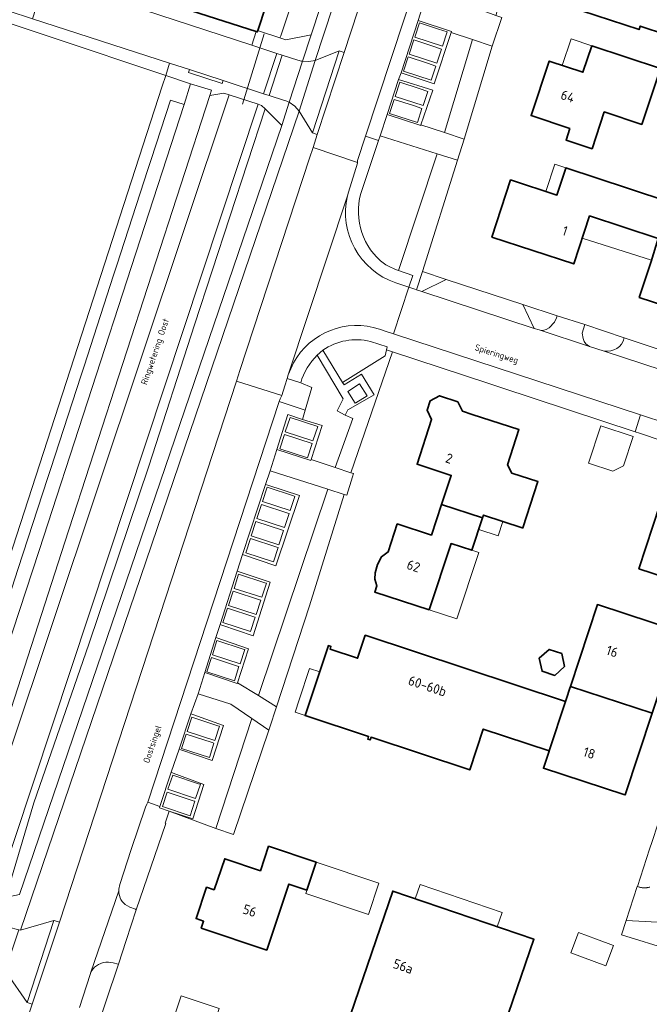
# Model space of a CAD drawing. Header units: metres. Extents: x 149984 to 156489, y 469398 to 478068.
# Tile 773 of 854: x 154530 to 154618, y 473585 to 473723. Entities that reach past the tile are written whole.
import ezdxf
from ezdxf.enums import TextEntityAlignment as Align

# ---------------------------------------------------------------- set-up
doc = ezdxf.new("R2010")
doc.units = ezdxf.units.M
doc.header["$LTSCALE"] = 0.75
for name, color, linetype, lineweight in [('B-WE-GR-BEPLANTING_CULTUUR_HEESTERS-GV', 252, 'Continuous', 18), ('B-WE-KW-KUNSTWERK_DUIKER-G', 6, 'Continuous', 18), ('B-WE-KW-KUNSTWERK_GEMAAL-GV', 6, 'Continuous', 18), ('B-WE-OG-BEBOUWING-GV', 6, 'Continuous', 35), ('B-WE-OG-BEBOUWING-T18', 1, 'Continuous', 18), ('B-WE-OG-BEBOUWING_LUIFEL-GV', 6, 'Continuous', 18), ('B-WE-OG-BEBOUWING_OVERBOUWING-GV', 6, 'Continuous', 18), ('B-WE-OG-TERREIN_BEGROEID-GV', 252, 'Continuous', 18), ('B-WE-OG-TERREIN_ERF-GV', 252, 'Continuous', 18), ('B-WE-OG-TERREIN_OEVER-GV', 252, 'Continuous', 18), ('B-WE-OG-TOPOGRAFIE-T18', 7, 'Continuous', 18), ('B-WE-OG-WATER_MEER-GV', 252, 'Continuous', 18), ('B-WE-VH-GESLOTENVERHARDING_ASFALT-GV', 252, 'Continuous', 18), ('B-WE-VH-OPENVERHARDING_BETONELEMENT-GV', 252, 'Continuous', 18), ('B-WE-VH-OPENVERHARDING_BETONSTRAATSTEEN-GV', 252, 'Continuous', 18), ('B-WE-VH-OPENVERHARDING_STRAATBAKSTEEN-GV', 252, 'Continuous', 18), ('B-WE-VH-OPENVERHARDING_TEGEL-GV', 252, 'Continuous', 18)]:
    doc.layers.add(name, color=color, linetype=linetype, lineweight=lineweight)
doc.styles.add('NLCS-ISO-M500-T18', font='NLCS-ISO.ttf', dxfattribs={"height": 0.9})
doc.styles.add('NLCS-ISO-M750-T18', font='NLCS-ISO.ttf', dxfattribs={"height": 1.35})

msp = doc.modelspace()

# ---------------------------------------------------------------- linework, layer by layer
at = {"layer": 'B-WE-GR-BEPLANTING_CULTUUR_HEESTERS-GV', "flags": 128}
for points in [[(154586.17, 473687.4), (154591.05, 473702.963), (154588.226, 473703.843), (154582.814, 473687.545), (154584.835, 473686.86), (154584.283, 473685.244), (154585.113, 473684.962), (154585.347, 473684.882)], [(154586.17, 473687.4), (154585.347, 473684.882), (154586.06, 473684.64), (154589.455, 473686.326)], [(154600.168, 473682.824), (154601.74, 473679.49), (154602.42, 473679.28), (154602.72, 473679.21), (154603.11, 473679.24), (154603.43, 473679.33), (154603.85, 473679.58), (154604.57, 473680.37), (154604.86, 473680.96), (154604.956, 473681.26)], [(154574.008, 473660.098), (154576.178, 473659.37), (154581.975, 473676.23), (154581.151, 473676.502), (154580.968, 473675.671), (154575.047, 473671.952), (154575.237, 473671.641), (154577.69, 473673.13), (154579.43, 473670.22), (154575.78, 473668.14), (154575.41, 473667.39), (154576.463, 473666.934)], [(154563.328, 473628.286), (154565.839, 473626.743), (154570.427, 473640.796), (154575.28, 473656.348), (154572.974, 473657.081)], [(154564.777, 473623.475), (154562.391, 473625.099), (154557.386, 473609.766), (154559.853, 473608.931)]]:
    msp.add_lwpolyline(points, close=True, dxfattribs=at)
for points in [[(154608.783, 473680.012), (154608.42, 473678.83), (154608.55, 473678.09), (154608.72, 473677.68), (154608.96, 473677.34), (154609.46, 473676.96), (154611.507, 473676.337)], [(154614.294, 473678.158), (154614.296, 473678.166), (154608.783, 473680.012)]]:
    msp.add_lwpolyline(points, dxfattribs=at)
at = {"layer": 'B-WE-GR-BEPLANTING_CULTUUR_HEESTERS-GV'}
msp.add_lwpolyline([(154611.507, 473676.337, 0.3984859), (154614.294, 473678.158)], format="xyb", dxfattribs=at)
at = {"layer": 'B-WE-KW-KUNSTWERK_DUIKER-G', "flags": 128}
msp.add_lwpolyline([(154561.092, 473710.773), (154564.126, 473720.549)], dxfattribs=at)
at = {"layer": 'B-WE-KW-KUNSTWERK_GEMAAL-GV', "flags": 128}
msp.add_lwpolyline([(154578.476, 473670.074), (154577.401, 473671.758), (154575.757, 473670.67), (154576.787, 473669.056), (154576.891, 473669.118)], close=True, dxfattribs=at)
at = {"layer": 'B-WE-OG-BEBOUWING-GV', "flags": 128}
for points in [[(154563.304, 473721.319), (154568.697, 473737.82), (154567.93, 473738.071), (154566.625, 473738.497), (154555.889, 473742.006), (154551.689, 473743.379), (154549.215, 473735.786), (154549.381, 473735.718), (154548.775, 473733.928), (154548.606, 473733.985), (154546.121, 473726.343), (154563.006, 473720.868), (154563.142, 473720.824), (154563.214, 473721.045)], [(154618.665, 473728.054), (154619.288, 473729.928), (154622.955, 473728.709), (154623.549, 473728.512), (154624.893, 473732.564), (154615.43, 473735.679), (154614.169, 473731.842), (154609.419, 473733.436), (154606.397, 473724.429), (154616.373, 473721.155), (154616.532, 473721.633), (154620.198, 473720.415), (154622.332, 473726.835)], [(154606.723, 473707.358), (154606.186, 473705.745), (154609.802, 473704.541), (154611.511, 473709.675), (154616.731, 473707.938), (154619.325, 473715.729), (154609.777, 473718.908), (154608.542, 473715.197), (154603.844, 473716.761), (154601.304, 473709.162)], [(154619.043, 473692.026), (154620.664, 473697.111), (154614.908, 473699.007), (154606.168, 473701.883), (154606.153, 473701.839), (154604.914, 473698.074), (154598.448, 473700.203), (154595.847, 473692.218), (154607.256, 473688.487), (154609.467, 473695.166)], [(154620.069, 473682.61), (154631.483, 473678.864), (154635.298, 473677.615), (154639.639, 473690.866), (154624.406, 473695.88), (154620.664, 473697.111), (154619.043, 473692.026), (154618.025, 473688.834), (154616.381, 473683.819)], [(154600.073, 473651.702), (154600.17, 473651.67), (154602.26, 473658.12), (154598.62, 473659.31), (154598.04, 473660.47), (154599.62, 473665.39), (154593.12, 473667.499), (154591.76, 473667.94), (154591.1, 473669.26), (154588.54, 473670.09), (154587.23, 473669.41), (154586.82, 473668.11), (154587.44, 473666.78), (154585.42, 473660.55), (154590.18, 473658.99), (154588.83, 473654.954), (154594.554, 473653.083), (154594.68, 473653.46)], [(154623.92, 473643.5), (154627.82, 473655.36), (154620.23, 473657.84), (154616.35, 473645.98)], [(154594.554, 473653.083), (154588.83, 473654.954), (154587.41, 473650.673), (154582.666, 473652.221), (154581.381, 473648.337), (154580.452, 473647.649), (154579.907, 473646.558), (154579.596, 473645.404), (154579.528, 473644.51), (154579.808, 473643.583), (154579.527, 473642.732), (154587.124, 473640.249), (154590.169, 473649.489), (154593.044, 473648.563)], [(154606.793, 473629.558), (154618.191, 473625.822), (154621.974, 473637.243), (154610.563, 473640.981)], [(154606.104, 473627.469), (154578.202, 473636.711), (154577.139, 473633.503), (154573.285, 473634.779), (154573.405, 473635.14), (154573.063, 473635.253), (154569.837, 473625.513), (154578.665, 473622.589), (154578.546, 473622.228), (154578.878, 473622.118), (154578.998, 473622.479), (154592.762, 473617.92), (154594.649, 473623.616), (154603.829, 473620.575)], [(154605.591, 473634.159), (154603.832, 473634.73), (154602.458, 473633.492), (154602.843, 473631.682), (154604.602, 473631.111), (154605.977, 473632.349)], [(154618.191, 473625.822), (154606.793, 473629.558), (154606.766, 473629.477), (154606.188, 473627.723), (154606.104, 473627.469), (154603.829, 473620.575), (154603.822, 473620.553), (154603.033, 473618.163), (154614.254, 473614.484), (154614.417, 473614.431)], [(154557.149, 473601.204), (154556.088, 473601.563), (154554.608, 473597.188), (154555.668, 473596.829), (154555.347, 473595.879), (154564.468, 473592.799), (154567.556, 473602.004), (154570.051, 473601.167), (154571.356, 473605.058), (154564.723, 473607.283), (154563.577, 473603.866), (154558.614, 473605.531)], [(154578.902, 473582.851), (154588.327, 473579.626), (154595.801, 473577.068), (154601.702, 473594.309), (154582.037, 473601.039), (154576.136, 473583.798)]]:
    msp.add_lwpolyline(points, close=True, dxfattribs=at)
at = {"layer": 'B-WE-OG-BEBOUWING_LUIFEL-GV', "flags": 128}
for points in [[(154609.777, 473718.908), (154606.9, 473719.866), (154605.664, 473716.155), (154608.542, 473715.197)], [(154606.168, 473701.883), (154604.631, 473702.389), (154603.377, 473698.58), (154604.914, 473698.074), (154605.928, 473701.156), (154606.153, 473701.839)], [(154608.449, 473692.092), (154618.084, 473689.019), (154619.043, 473692.026), (154609.467, 473695.166)], [(154594.013, 473651.465), (154596.725, 473650.581), (154597.377, 473652.581), (154594.68, 473653.46), (154594.554, 473653.083)], [(154593.044, 473648.563), (154590.169, 473649.489), (154587.124, 473640.249), (154590.971, 473638.981), (154594.023, 473648.24)], [(154569.837, 473625.513), (154571.849, 473631.588), (154570.419, 473632.061), (154568.97, 473627.687), (154568.407, 473625.987)], [(154569.898, 473600.709), (154578.646, 473597.775), (154580.104, 473602.124), (154571.356, 473605.058)], [(154585.157, 473599.971), (154596.601, 473596.055), (154597.276, 473598.026), (154585.832, 473601.943)], [(154551.764, 473584.04), (154557.057, 473582.29), (154557.842, 473584.664), (154552.549, 473586.414)]]:
    msp.add_lwpolyline(points, close=True, dxfattribs=at)
at = {"layer": 'B-WE-OG-BEBOUWING_OVERBOUWING-GV', "flags": 128}
for points in [[(154611.026, 473665.884), (154609.314, 473660.69), (154612.69, 473659.577), (154614.205, 473660.341), (154615.542, 473664.396)], [(154606.855, 473592.402), (154611.74, 473590.613), (154612.784, 473593.466), (154610.436, 473594.325), (154607.899, 473595.254)]]:
    msp.add_lwpolyline(points, close=True, dxfattribs=at)
at = {"layer": 'B-WE-OG-TERREIN_BEGROEID-GV', "flags": 128}
for points in [[(154577.086, 473751.303), (154576.742, 473751.413), (154566.422, 473720.3), (154566.313, 473719.989), (154567.106, 473719.73), (154570.668, 473720.431), (154579.79, 473748.243)], [(154574.583, 473718.183), (154575.274, 473717.953), (154583.869, 473744.211), (154583.206, 473744.429), (154581.077, 473746.806), (154571.221, 473716.841)], [(154589.228, 473706.791), (154593.165, 473719.755), (154590.184, 473720.742), (154587.823, 473713.569), (154583.181, 473715.132), (154582.853, 473714.193), (154587.598, 473712.688), (154585.965, 473707.883)], [(154595.874, 473718.858), (154593.165, 473719.755), (154589.228, 473706.791), (154591.963, 473705.875)], [(154520.864, 473602.33), (154520.856, 473602.308), (154520.916, 473602.238), (154521.125, 473602.426), (154521.496, 473602.032), (154522.069, 473601.839), (154522.322, 473601.753), (154559.224, 473712.049), (154558.507, 473712.284), (154556.518, 473711.968), (154536.339, 473649.678), (154526.931, 473620.719), (154521.427, 473603.909)], [(154566.553, 473707.803), (154564.231, 473710.096), (154554.399, 473679.985), (154548.016, 473660.275), (154539.647, 473635.451), (154532.01, 473613.324), (154528.25, 473600.651), (154528.662, 473600.725), (154528.71, 473600.424), (154526.517, 473600.008), (154521.298, 473601.774), (154521.379, 473601.666), (154526.665, 473599.88), (154529.99, 473600.535)], [(154534.815, 473596.946), (154534.847, 473596.936), (154535.568, 473596.697), (154560.249, 473672.132), (154560.735, 473673.618), (154570.431, 473703.223), (154570.92, 473704.708), (154571.517, 473706.526), (154570.837, 473706.749), (154568.964, 473709.777), (154530.148, 473595.58)], [(154561.095, 473647.96), (154560.331, 473645.641), (154564.967, 473644.086), (154562.587, 473636.637), (154558.19, 473638.112), (154557.963, 473638.188), (154557.36, 473636.391), (154561.924, 473634.807), (154560.392, 473630.091), (154563.328, 473628.286), (154572.974, 473657.081), (154564.946, 473659.632), (154564.306, 473657.723), (154564.598, 473657.627), (154569.013, 473656.17), (154565.737, 473646.403)], [(154553.884, 473625.756), (154554.171, 473625.654), (154558.448, 473624.133), (154556.88, 473619.238), (154552.487, 473620.738), (154552.262, 473620.815), (154551.155, 473617.594), (154551.445, 473617.485), (154555.713, 473615.885), (154554.177, 473611.117), (154550.878, 473612.167), (154557.386, 473609.766), (154562.391, 473625.099), (154559.481, 473627.079), (154554.899, 473628.537)], [(154514.531, 473532.497), (154513.224, 473534.957), (154512.682, 473535.136), (154527.919, 473581.328), (154528.486, 473581.142), (154530.863, 473582.396), (154531.281, 473583.733), (154531.794, 473585.283), (154531.085, 473585.518), (154531.077, 473585.493), (154528.219, 473589.571), (154527.932, 473589.648), (154515.294, 473552.295), (154505.968, 473524.833), (154510.065, 473523.453), (154511.188, 473526.847), (154512.536, 473526.406), (154513.837, 473530.379), (154514.284, 473531.742)]]:
    msp.add_lwpolyline(points, close=True, dxfattribs=at)
for points in [[(154588.226, 473703.843), (154580.278, 473706.321), (154580.065, 473705.686), (154577.579, 473698.28)], [(154582.407, 473687.683), (154582.814, 473687.545), (154588.226, 473703.843)], [(154575.047, 473671.952), (154580.968, 473675.671), (154581.151, 473676.502), (154581.274, 473676.924), (154578.919, 473677.685)], [(154572.299, 473676.455), (154575.047, 473671.952)], [(154569.201, 473671.897), (154570.772, 473671.233), (154569.845, 473668.087), (154569.464, 473666.796), (154572.173, 473665.961), (154570.644, 473661.227), (154574.008, 473660.098), (154576.463, 473666.934), (154575.41, 473667.39), (154574.26, 473667.98), (154575.14, 473669.68), (154571.51, 473675.766)], [(154617.837, 473606.879), (154616.119, 473601.681), (154616.201, 473601.648), (154616.285, 473601.619), (154616.369, 473601.592), (154616.455, 473601.568), (154616.541, 473601.548), (154616.628, 473601.53), (154616.715, 473601.515), (154616.803, 473601.503), (154616.891, 473601.494), (154616.979, 473601.489), (154617.068, 473601.486), (154617.156, 473601.486), (154617.245, 473601.49), (154617.333, 473601.496), (154617.421, 473601.505), (154617.509, 473601.518), (154617.596, 473601.533), (154617.683, 473601.552), (154617.769, 473601.573), (154617.854, 473601.598)], [(154621.672, 473596.622), (154620.678, 473596.622), (154614.54, 473596.942), (154613.915, 473594.953), (154620.825, 473592.794), (154621.895, 473596.219)]]:
    msp.add_lwpolyline(points, dxfattribs=at)
at = {"layer": 'B-WE-OG-TERREIN_BEGROEID-GV'}
for points in [[(154577.579, 473698.28, 0.307163), (154580.864, 473688.472)], [(154580.864, 473688.472, 0.0085178), (154582.407, 473687.683)], [(154578.919, 473677.685, 0.2129915), (154572.299, 473676.455)], [(154571.51, 473675.766, 0.1301001), (154569.201, 473671.897)]]:
    msp.add_lwpolyline(points, format="xyb", dxfattribs=at)
at = {"layer": 'B-WE-OG-TERREIN_ERF-GV', "flags": 128}
for points in [[(154619.433, 473804.155), (154612.746, 473783.991), (154613.682, 473783.73), (154611.923, 473778.928), (154612.185, 473778.865), (154611.945, 473777.91), (154612.567, 473777.781), (154607.247, 473761.21), (154605.912, 473756.802), (154599.687, 473737.954), (154600.798, 473737.579), (154599.851, 473734.483), (154596.391, 473723.139), (154597.225, 473722.846), (154595.874, 473718.858), (154591.963, 473705.875), (154591.05, 473702.963), (154586.17, 473687.4), (154589.455, 473686.326), (154600.168, 473682.824), (154604.956, 473681.26), (154608.783, 473680.012), (154614.296, 473678.166), (154629.889, 473672.984)], [(154518.352, 473615.98), (154549.9, 473713.255), (154550.413, 473714.749), (154518.103, 473725.573)], [(154625.6, 473661.777), (154616.42, 473664.882), (154615.806, 473665.084), (154597.116, 473671.243), (154595.266, 473671.852), (154581.975, 473676.23), (154576.178, 473659.37), (154576.576, 473659.236), (154576.436, 473658.788), (154575.643, 473656.242), (154575.28, 473656.348), (154570.427, 473640.796), (154565.839, 473626.743), (154564.87, 473623.76), (154564.777, 473623.475), (154559.853, 473608.931), (154557.386, 473609.766), (154550.878, 473612.167), (154550.304, 473610.486), (154550.4, 473610.46), (154546.282, 473598.431), (154544.858, 473594.121), (154543.816, 473590.829), (154540.238, 473580.184)], [(154672.143, 473576.106), (154637.152, 473587.593), (154629.557, 473589.923), (154620.825, 473592.794), (154613.915, 473594.953), (154614.54, 473596.942), (154616.108, 473601.648), (154616.119, 473601.681), (154617.837, 473606.879), (154618.183, 473607.923), (154618.97, 473610.376), (154619.444, 473611.853), (154619.53, 473612.12), (154622.45, 473621.08), (154624.201, 473626.334), (154625.979, 473631.667), (154627.42, 473635.99), (154628.74, 473640.23), (154629.569, 473642.895), (154630.862, 473647.049), (154631.759, 473649.887)], [(154576.136, 473583.798), (154582.037, 473601.039), (154601.702, 473594.309), (154595.801, 473577.068)]]:
    msp.add_lwpolyline(points, dxfattribs=at)
for points in [[(154619.288, 473729.928), (154618.665, 473728.054), (154622.332, 473726.835), (154620.198, 473720.415), (154616.532, 473721.633), (154616.373, 473721.155), (154606.397, 473724.429), (154609.419, 473733.436), (154614.169, 473731.842), (154615.43, 473735.679), (154624.893, 473732.564), (154623.549, 473728.512), (154622.955, 473728.709)], [(154606.723, 473707.358), (154601.304, 473709.162), (154603.844, 473716.761), (154608.542, 473715.197), (154609.777, 473718.908), (154619.325, 473715.729), (154616.731, 473707.938), (154611.511, 473709.675), (154609.802, 473704.541), (154606.186, 473705.745)], [(154620.664, 473697.111), (154625.032, 473710.405), (154643.999, 473704.174), (154639.639, 473690.866), (154635.298, 473677.615), (154631.483, 473678.864), (154620.069, 473682.61), (154616.381, 473683.819), (154618.025, 473688.834), (154619.043, 473692.026), (154609.467, 473695.166), (154607.256, 473688.487), (154595.847, 473692.218), (154598.448, 473700.203), (154604.914, 473698.074), (154606.153, 473701.839), (154606.168, 473701.883), (154614.908, 473699.007)], [(154593.12, 473667.499), (154599.62, 473665.39), (154598.04, 473660.47), (154598.62, 473659.31), (154602.26, 473658.12), (154600.17, 473651.67), (154600.073, 473651.702), (154594.68, 473653.46), (154594.554, 473653.083), (154593.044, 473648.563), (154590.169, 473649.489), (154587.124, 473640.249), (154579.527, 473642.732), (154579.808, 473643.583), (154579.528, 473644.51), (154579.596, 473645.404), (154579.907, 473646.558), (154580.452, 473647.649), (154581.381, 473648.337), (154582.666, 473652.221), (154587.41, 473650.673), (154588.83, 473654.954), (154590.18, 473658.99), (154585.42, 473660.55), (154587.44, 473666.78), (154586.82, 473668.11), (154587.23, 473669.41), (154588.54, 473670.09), (154591.1, 473669.26), (154591.76, 473667.94)], [(154623.92, 473643.5), (154616.35, 473645.98), (154620.23, 473657.84), (154627.82, 473655.36)], [(154606.104, 473627.469), (154606.188, 473627.723), (154606.766, 473629.477), (154606.793, 473629.558), (154610.563, 473640.981), (154621.974, 473637.243), (154618.191, 473625.822), (154614.417, 473614.431), (154614.254, 473614.484), (154603.033, 473618.163), (154603.822, 473620.553), (154603.829, 473620.575), (154594.649, 473623.616), (154592.762, 473617.92), (154578.998, 473622.479), (154578.878, 473622.118), (154578.546, 473622.228), (154578.665, 473622.589), (154569.837, 473625.513), (154573.063, 473635.253), (154573.405, 473635.14), (154573.285, 473634.779), (154577.139, 473633.503), (154578.202, 473636.711)], [(154605.591, 473634.159), (154605.977, 473632.349), (154604.602, 473631.111), (154602.843, 473631.682), (154602.458, 473633.492), (154603.832, 473634.73)], [(154555.668, 473596.829), (154554.608, 473597.188), (154556.088, 473601.563), (154557.149, 473601.204), (154558.614, 473605.531), (154563.577, 473603.866), (154564.723, 473607.283), (154571.356, 473605.058), (154570.051, 473601.167), (154567.556, 473602.004), (154564.468, 473592.799), (154555.347, 473595.879)]]:
    msp.add_lwpolyline(points, close=True, dxfattribs=at)
at = {"layer": 'B-WE-OG-TERREIN_OEVER-GV', "flags": 128}
msp.add_lwpolyline([(154528.25, 473600.651), (154532.01, 473613.324), (154539.647, 473635.451), (154548.016, 473660.275), (154554.399, 473679.985), (154564.231, 473710.096), (154563.755, 473710.566), (154563.249, 473710.732), (154526.642, 473600.363), (154527.141, 473600.452)], close=True, dxfattribs=at)
at = {"layer": 'B-WE-OG-WATER_MEER-GV', "flags": 128}
for points in [[(154566.422, 473720.3), (154576.742, 473751.413), (154576.321, 473751.548), (154572.818, 473752.677), (154567.376, 473754.43), (154565.643, 473749.053), (154558.918, 473751.277), (154558.913, 473751.262), (154555.889, 473742.006), (154566.625, 473738.497), (154567.93, 473738.071), (154568.697, 473737.82), (154563.304, 473721.319), (154563.214, 473721.045), (154563.324, 473720.966), (154566.313, 473719.989)], [(154563.249, 473710.732), (154559.224, 473712.049), (154522.322, 473601.753), (154526.51, 473600.339), (154526.642, 473600.363)]]:
    msp.add_lwpolyline(points, close=True, dxfattribs=at)
at = {"layer": 'B-WE-VH-GESLOTENVERHARDING_ASFALT-GV', "flags": 128}
msp.add_lwpolyline([(154595.794, 473780.657), (154589.164, 473760.396), (154583.869, 473744.211), (154575.274, 473717.953), (154571.517, 473706.526), (154570.92, 473704.708), (154577.127, 473702.601), (154577.112, 473702.889), (154578.233, 473706.29), (154589.013, 473738.989), (154590.161, 473742.113), (154600.38, 473773.179), (154602.08, 473778.773)], close=True, dxfattribs=at)
msp.add_lwpolyline([(154538.38, 473584.79), (154539.84, 473589.41), (154539.96, 473589.74), (154543.83, 473601.05), (154543.86, 473601.32), (154543.99, 473601.97), (154545.58, 473606.85), (154547.591, 473612.712), (154547.777, 473613.132), (154547.872, 473613.422), (154566.207, 473669.278), (154566.338, 473669.678), (154566.576, 473670.155), (154560.249, 473672.132), (154535.568, 473596.697), (154531.794, 473585.283), (154531.281, 473583.733)], dxfattribs=at)
at = {"layer": 'B-WE-VH-OPENVERHARDING_BETONELEMENT-GV', "flags": 128}
for points in [[(154565.864, 473717.838), (154564.035, 473712.218), (154564.796, 473711.97), (154566.626, 473717.586)], [(154571.517, 473706.526), (154575.274, 473717.953), (154574.583, 473718.183), (154570.837, 473706.749)], [(154558.413, 473714.05), (154553.685, 473715.577), (154553.547, 473715.149), (154558.275, 473713.622)], [(154534.815, 473596.946), (154531.085, 473585.518), (154531.794, 473585.283), (154535.568, 473596.697), (154534.847, 473596.936)]]:
    msp.add_lwpolyline(points, close=True, dxfattribs=at)
at = {"layer": 'B-WE-VH-OPENVERHARDING_BETONSTRAATSTEEN-GV', "flags": 128}
for points in [[(154589.013, 473738.989), (154578.233, 473706.29), (154580.065, 473705.686), (154580.278, 473706.321), (154581.263, 473709.331), (154582.853, 473714.193), (154583.181, 473715.132), (154585.561, 473722.406), (154586.784, 473726.284)], [(154543.935, 473727.076), (154534.257, 473730.205), (154533.314, 473727.286), (154531.812, 473722.66), (154550.935, 473716.477), (154553.685, 473715.577), (154558.413, 473714.05), (154564.035, 473712.218)], [(154564.035, 473712.218), (154565.864, 473717.838), (154562.392, 473718.973), (154545.292, 473724.561)], [(154566.626, 473717.586), (154564.796, 473711.97), (154566.947, 473711.269)], [(154568.812, 473716.89), (154566.626, 473717.586)], [(154567.596, 473711.013), (154569.454, 473716.732)], [(154520.856, 473602.308), (154520.864, 473602.33), (154521.427, 473603.909), (154526.931, 473620.719), (154536.339, 473649.678), (154556.518, 473711.968), (154556.75, 473712.686), (154553.86, 473713.612), (154552.937, 473710.726), (154532.761, 473648.505), (154518.95, 473606.572), (154518.608, 473605.429)], [(154575.728, 473697.979), (154567.474, 473673.015)], [(154580.185, 473679.371), (154581.119, 473679.072), (154582.148, 473678.743), (154584.283, 473685.244), (154583.307, 473685.577), (154582.439, 473685.85)], [(154627.537, 473671.054), (154611.507, 473676.337), (154609.46, 473676.96), (154602.42, 473679.28), (154601.74, 473679.49), (154586.06, 473684.64), (154585.347, 473684.882), (154585.113, 473684.962), (154584.283, 473685.244), (154582.148, 473678.743), (154616.575, 473667.419), (154617.132, 473667.236), (154624.781, 473664.734)], [(154629.634, 473671.123), (154630.244, 473672.866), (154629.889, 473672.984), (154614.296, 473678.166), (154614.294, 473678.158)], [(154611.507, 473676.337), (154627.537, 473671.054)], [(154567.474, 473673.015), (154568.194, 473674.671)], [(154624.781, 473664.734), (154617.132, 473667.236), (154616.575, 473667.419), (154615.806, 473665.084), (154616.42, 473664.882), (154625.6, 473661.777)], [(154617.854, 473601.598), (154617.769, 473601.573), (154617.683, 473601.552), (154617.596, 473601.533), (154617.509, 473601.518), (154617.421, 473601.505), (154617.333, 473601.496), (154617.245, 473601.49), (154617.156, 473601.486), (154617.068, 473601.486), (154616.979, 473601.489), (154616.891, 473601.494), (154616.803, 473601.503), (154616.715, 473601.515), (154616.628, 473601.53), (154616.541, 473601.548), (154616.455, 473601.568), (154616.369, 473601.592), (154616.285, 473601.619), (154616.201, 473601.648), (154616.119, 473601.681), (154616.108, 473601.648), (154614.54, 473596.942), (154620.678, 473596.622)]]:
    msp.add_lwpolyline(points, dxfattribs=at)
for points in [[(154585.561, 473722.406), (154590.229, 473720.879), (154590.184, 473720.742), (154593.165, 473719.755), (154595.874, 473718.858), (154597.225, 473722.846), (154596.391, 473723.139), (154594.762, 473723.71), (154591.478, 473724.862), (154591.44, 473724.748), (154586.784, 473726.284)], [(154585.561, 473722.406), (154583.181, 473715.132), (154587.823, 473713.569), (154590.184, 473720.742), (154590.229, 473720.879)], [(154585.098, 473720.118), (154588.97, 473718.847), (154589.613, 473720.822), (154588.421, 473721.218), (154585.741, 473722.107)], [(154588.421, 473721.218), (154589.613, 473720.822), (154588.97, 473718.847), (154585.098, 473720.118), (154585.741, 473722.107)], [(154587.637, 473718.84), (154584.961, 473719.736), (154584.319, 473717.738), (154588.171, 473716.457), (154588.82, 473718.443)], [(154584.961, 473719.736), (154587.637, 473718.84), (154588.82, 473718.443), (154588.171, 473716.457), (154584.319, 473717.738)], [(154574.583, 473718.183), (154571.221, 473716.841), (154568.964, 473709.777), (154570.837, 473706.749)], [(154586.851, 473716.457), (154584.173, 473717.355), (154583.539, 473715.351), (154587.392, 473714.085), (154588.033, 473716.061)], [(154586.851, 473716.457), (154588.033, 473716.061), (154587.392, 473714.085), (154583.539, 473715.351), (154584.173, 473717.355)], [(154567.596, 473711.013), (154568.361, 473710.485), (154568.964, 473709.777), (154571.221, 473716.841), (154570.344, 473716.688), (154569.454, 473716.732)], [(154581.263, 473709.331), (154585.929, 473707.776), (154585.965, 473707.883), (154587.598, 473712.688), (154582.853, 473714.193)], [(154585.688, 473712.931), (154586.896, 473712.533), (154586.249, 473710.552), (154582.373, 473711.812), (154583.022, 473713.811)], [(154582.373, 473711.812), (154586.249, 473710.552), (154586.896, 473712.533), (154585.688, 473712.931), (154583.022, 473713.811)], [(154539.011, 473674.24), (154538.551, 473672.823), (154534.372, 473659.967), (154533.91, 473658.546), (154529.829, 473645.989), (154529.368, 473644.569), (154525.13, 473631.509), (154524.665, 473630.076), (154520.559, 473617.419), (154520.098, 473615.997), (154517.223, 473607.135), (154518.95, 473606.572), (154532.761, 473648.505), (154552.937, 473710.726), (154551.06, 473711.31), (154548.376, 473703.054), (154547.916, 473701.638), (154543.583, 473688.305), (154543.123, 473686.889)], [(154584.902, 473710.546), (154582.246, 473711.424), (154581.581, 473709.434), (154585.464, 473708.175), (154586.094, 473710.152)], [(154582.246, 473711.424), (154584.902, 473710.546), (154586.094, 473710.152), (154585.464, 473708.175), (154581.581, 473709.434)], [(154585.965, 473707.883), (154585.929, 473707.776), (154581.263, 473709.331), (154580.278, 473706.321), (154588.226, 473703.843), (154591.05, 473702.963), (154591.963, 473705.875), (154589.228, 473706.791)], [(154576.706, 473701.159), (154577.132, 473702.509), (154577.127, 473702.601), (154570.92, 473704.708), (154570.431, 473703.223), (154560.735, 473673.618), (154560.249, 473672.132), (154566.576, 473670.155), (154566.996, 473671.493), (154567.309, 473672.491), (154567.474, 473673.015), (154575.728, 473697.979), (154575.858, 473698.473)], [(154601.74, 473679.49), (154600.168, 473682.824), (154589.455, 473686.326), (154586.06, 473684.64)], [(154608.783, 473680.012), (154604.956, 473681.26), (154604.86, 473680.96), (154604.57, 473680.37), (154603.85, 473679.58), (154603.43, 473679.33), (154603.11, 473679.24), (154602.72, 473679.21), (154602.42, 473679.28), (154609.46, 473676.96), (154608.96, 473677.34), (154608.72, 473677.68), (154608.55, 473678.09), (154608.42, 473678.83)], [(154569.845, 473668.087), (154566.207, 473669.278), (154547.872, 473613.422), (154549.582, 473612.834), (154551.155, 473617.594), (154552.262, 473620.815), (154553.884, 473625.756), (154554.899, 473628.537), (154555.823, 473631.487), (154557.36, 473636.391), (154557.963, 473638.188), (154560.331, 473645.641), (154561.095, 473647.96), (154564.306, 473657.723), (154564.946, 473659.632), (154565.88, 473662.615), (154567.399, 473667.464), (154569.464, 473666.796)], [(154569.464, 473666.796), (154567.399, 473667.464), (154565.88, 473662.615), (154570.593, 473661.071), (154570.644, 473661.227), (154572.173, 473665.961)], [(154567.712, 473667.077), (154571.588, 473665.813), (154570.911, 473663.821), (154567.057, 473665.08)], [(154567.712, 473667.077), (154567.057, 473665.08), (154570.911, 473663.821), (154571.588, 473665.813)], [(154566.937, 473664.698), (154570.805, 473663.418), (154570.125, 473661.431), (154566.273, 473662.698)], [(154566.937, 473664.698), (154566.273, 473662.698), (154570.125, 473661.431), (154570.805, 473663.418)], [(154570.644, 473661.227), (154570.593, 473661.071), (154565.88, 473662.615), (154564.946, 473659.632), (154572.974, 473657.081), (154575.28, 473656.348), (154575.643, 473656.242), (154576.436, 473658.788), (154576.576, 473659.236), (154576.178, 473659.37), (154574.008, 473660.098)], [(154564.306, 473657.723), (154561.095, 473647.96), (154565.737, 473646.403), (154569.013, 473656.17), (154564.598, 473657.627)], [(154563.876, 473655.356), (154564.515, 473657.331), (154568.214, 473656.122), (154568.374, 473656.069), (154567.734, 473654.095)], [(154568.214, 473656.122), (154564.515, 473657.331), (154563.876, 473655.356), (154567.734, 473654.095), (154568.374, 473656.069)], [(154563.75, 473654.953), (154567.426, 473653.736), (154567.588, 473653.682), (154566.957, 473651.705), (154563.103, 473652.974)], [(154567.426, 473653.736), (154563.75, 473654.953), (154563.103, 473652.974), (154566.957, 473651.705), (154567.588, 473653.682)], [(154562.963, 473652.578), (154562.317, 473650.576), (154566.172, 473649.326), (154566.813, 473651.311), (154566.644, 473651.367)], [(154566.644, 473651.367), (154566.813, 473651.311), (154566.172, 473649.326), (154562.317, 473650.576), (154562.963, 473652.578)], [(154565.856, 473648.979), (154566.04, 473648.919), (154565.4, 473646.936), (154561.532, 473648.189), (154562.19, 473650.182)], [(154562.19, 473650.182), (154561.532, 473648.189), (154565.4, 473646.936), (154566.04, 473648.919), (154565.856, 473648.979)], [(154560.331, 473645.641), (154557.963, 473638.188), (154558.19, 473638.112), (154562.587, 473636.637), (154564.967, 473644.086)], [(154559.917, 473643.237), (154563.78, 473641.993), (154564.418, 473643.957), (154564.22, 473644.022), (154560.548, 473645.234)], [(154564.22, 473644.022), (154564.418, 473643.957), (154563.78, 473641.993), (154559.917, 473643.237), (154560.548, 473645.234)], [(154563.438, 473641.654), (154559.789, 473642.847), (154559.138, 473640.85), (154562.993, 473639.6), (154563.634, 473641.59)], [(154559.789, 473642.847), (154563.438, 473641.654), (154563.634, 473641.59), (154562.993, 473639.6), (154559.138, 473640.85)], [(154559.002, 473640.466), (154558.351, 473638.464), (154562.225, 473637.207), (154562.859, 473639.208), (154562.653, 473639.275)], [(154562.653, 473639.275), (154562.859, 473639.208), (154562.225, 473637.207), (154558.351, 473638.464), (154559.002, 473640.466)], [(154555.823, 473631.487), (154560.358, 473629.989), (154560.392, 473630.091), (154561.924, 473634.807), (154557.36, 473636.391)], [(154561.169, 473634.778), (154557.515, 473635.959), (154556.887, 473633.984), (154560.745, 473632.728), (154561.396, 473634.705)], [(154556.887, 473633.984), (154557.515, 473635.959), (154561.169, 473634.778), (154561.396, 473634.705), (154560.745, 473632.728)], [(154556.757, 473633.59), (154556.1, 473631.597), (154559.965, 473630.345), (154560.599, 473632.325), (154560.383, 473632.396)], [(154560.383, 473632.396), (154560.599, 473632.325), (154559.965, 473630.345), (154556.1, 473631.597), (154556.757, 473633.59)], [(154564.777, 473623.475), (154564.87, 473623.76), (154565.839, 473626.743), (154563.328, 473628.286), (154560.392, 473630.091), (154560.358, 473629.989), (154555.823, 473631.487), (154554.899, 473628.537), (154559.481, 473627.079), (154562.391, 473625.099)], [(154553.884, 473625.756), (154552.262, 473620.815), (154552.487, 473620.738), (154556.88, 473619.238), (154558.448, 473624.133), (154554.171, 473625.654)], [(154557.641, 473624.09), (154557.879, 473624.012), (154557.248, 473622.042), (154553.378, 473623.296), (154554.031, 473625.277)], [(154553.378, 473623.296), (154557.248, 473622.042), (154557.879, 473624.012), (154557.641, 473624.09), (154554.031, 473625.277)], [(154553.254, 473622.91), (154552.595, 473620.905), (154556.483, 473619.638), (154557.115, 473621.647), (154556.862, 473621.73)], [(154556.862, 473621.73), (154557.115, 473621.647), (154556.483, 473619.638), (154552.595, 473620.905), (154553.254, 473622.91)], [(154551.155, 473617.594), (154549.582, 473612.834), (154549.511, 473612.619), (154550.878, 473612.167), (154554.177, 473611.117), (154555.713, 473615.885), (154551.445, 473617.485)], [(154550.7, 473615.224), (154551.38, 473617.212), (154554.973, 473616.006), (154555.225, 473615.922), (154554.557, 473613.931)], [(154554.973, 473616.006), (154551.38, 473617.212), (154550.7, 473615.224), (154554.557, 473613.931), (154555.225, 473615.922)], [(154554.189, 473613.631), (154550.584, 473614.83), (154549.923, 473612.838), (154553.789, 473611.544), (154554.43, 473613.551)], [(154550.584, 473614.83), (154554.189, 473613.631), (154554.43, 473613.551), (154553.789, 473611.544), (154549.923, 473612.838)], [(154546.282, 473598.431), (154546.17, 473598.53), (154545.4, 473598.81), (154545.05, 473598.97), (154544.74, 473599.16), (154544.51, 473599.37), (154544.32, 473599.59), (154544.14, 473599.85), (154544.03, 473600.11), (154543.84, 473600.72), (154543.83, 473601.05), (154539.96, 473589.74), (154540.1, 473589.96), (154540.28, 473590.2), (154540.47, 473590.4), (154540.73, 473590.6), (154541.01, 473590.78), (154541.33, 473590.94), (154541.65, 473591.06), (154542.02, 473591.12), (154542.41, 473591.12), (154543.07, 473591.03), (154543.755, 473590.846), (154543.816, 473590.829), (154544.858, 473594.121)], [(154531.085, 473585.518), (154534.815, 473596.946), (154530.148, 473595.58), (154529.913, 473595.642), (154527.932, 473589.648), (154528.219, 473589.571), (154531.077, 473585.493)]]:
    msp.add_lwpolyline(points, close=True, dxfattribs=at)
at = {"layer": 'B-WE-VH-OPENVERHARDING_BETONSTRAATSTEEN-GV'}
for points in [[(154569.454, 473716.732, -0.0432917), (154568.812, 473716.89)], [(154566.947, 473711.269, -0.0495052), (154567.596, 473711.013)], [(154582.439, 473685.85, -0.3866139), (154575.728, 473697.979)], [(154568.194, 473674.671, -0.3634629), (154580.185, 473679.371)], [(154614.294, 473678.158, -0.3984859), (154611.507, 473676.337)]]:
    msp.add_lwpolyline(points, format="xyb", dxfattribs=at)
at = {"layer": 'B-WE-VH-OPENVERHARDING_STRAATBAKSTEEN-GV', "flags": 128}
msp.add_lwpolyline([(154550.413, 473714.749), (154550.935, 473716.477), (154531.812, 473722.66), (154531.379, 473722.799), (154518.567, 473727.007), (154446.86, 473750.559), (154446.345, 473748.967), (154446.307, 473748.851), (154457.145, 473745.353), (154457.061, 473745.092), (154459.598, 473744.273), (154459.687, 473744.549), (154470.56, 473741.024), (154474.659, 473739.725), (154478.228, 473738.605), (154494.373, 473733.363), (154499.49, 473731.629), (154515.427, 473726.47), (154518.103, 473725.573)], close=True, dxfattribs=at)
for points in [[(154563.006, 473720.868), (154546.121, 473726.343), (154543.935, 473727.076)], [(154545.292, 473724.561), (154562.392, 473718.973), (154563.006, 473720.868)]]:
    msp.add_lwpolyline(points, dxfattribs=at)
at = {"layer": 'B-WE-VH-OPENVERHARDING_TEGEL-GV', "flags": 128}
for points in [[(154581.077, 473746.806), (154579.79, 473748.243), (154570.668, 473720.431), (154569.454, 473716.732), (154570.344, 473716.688), (154571.221, 473716.841)], [(154575.047, 473671.952), (154572.299, 473676.455), (154571.51, 473675.766), (154575.14, 473669.68), (154574.26, 473667.98), (154575.41, 473667.39), (154575.78, 473668.14), (154579.43, 473670.22), (154577.69, 473673.13), (154575.237, 473671.641)], [(154567.309, 473672.491), (154566.996, 473671.493), (154566.576, 473670.155), (154566.338, 473669.678), (154566.207, 473669.278), (154569.845, 473668.087), (154570.772, 473671.233), (154569.201, 473671.897)], [(154577.401, 473671.758), (154578.476, 473670.074), (154576.891, 473669.118), (154576.787, 473669.056), (154575.757, 473670.67)], [(154543.83, 473601.05), (154543.84, 473600.72), (154544.03, 473600.11), (154544.14, 473599.85), (154544.32, 473599.59), (154544.51, 473599.37), (154544.74, 473599.16), (154545.05, 473598.97), (154545.4, 473598.81), (154546.17, 473598.53), (154546.282, 473598.431), (154550.4, 473610.46), (154550.304, 473610.486), (154550.878, 473612.167), (154549.511, 473612.619), (154549.582, 473612.834), (154547.872, 473613.422), (154547.777, 473613.132), (154547.591, 473612.712), (154545.58, 473606.85), (154543.99, 473601.97), (154543.86, 473601.32)]]:
    msp.add_lwpolyline(points, close=True, dxfattribs=at)
for points in [[(154569.454, 473716.732), (154570.668, 473720.431), (154567.106, 473719.73), (154566.313, 473719.989), (154563.324, 473720.966), (154563.214, 473721.045), (154563.142, 473720.824), (154563.006, 473720.868), (154562.392, 473718.973), (154565.864, 473717.838), (154566.626, 473717.586)], [(154566.626, 473717.586), (154568.812, 473716.89)], [(154566.947, 473711.269), (154564.796, 473711.97), (154564.035, 473712.218), (154558.413, 473714.05), (154558.275, 473713.622), (154553.547, 473715.149), (154553.685, 473715.577), (154550.935, 473716.477), (154550.413, 473714.749), (154553.86, 473713.612), (154556.75, 473712.686), (154556.518, 473711.968), (154558.507, 473712.284), (154559.224, 473712.049), (154563.249, 473710.732), (154563.755, 473710.566), (154564.231, 473710.096)], [(154538.551, 473672.823), (154539.011, 473674.24), (154543.123, 473686.889), (154543.583, 473688.305), (154547.916, 473701.638), (154548.376, 473703.054), (154551.06, 473711.31), (154552.937, 473710.726), (154553.86, 473713.612), (154550.413, 473714.749), (154549.9, 473713.255), (154518.352, 473615.98), (154514.336, 473603.653), (154516.997, 473602.786)], [(154568.361, 473710.485), (154567.596, 473711.013), (154566.553, 473707.803), (154529.99, 473600.535), (154526.665, 473599.88), (154521.379, 473601.666), (154521.298, 473601.774), (154520.916, 473602.238), (154520.856, 473602.308), (154520.627, 473601.64)], [(154527.2, 473596.337), (154527.957, 473596.157), (154528.466, 473596.023), (154529.913, 473595.642), (154530.148, 473595.58), (154568.964, 473709.777), (154568.361, 473710.485)], [(154564.231, 473710.096), (154566.553, 473707.803), (154567.596, 473711.013)], [(154577.579, 473698.28), (154580.065, 473705.686), (154578.233, 473706.29), (154577.112, 473702.889), (154577.127, 473702.601)], [(154577.127, 473702.601), (154577.132, 473702.509), (154576.706, 473701.159), (154575.858, 473698.473), (154575.728, 473697.979)], [(154582.439, 473685.85), (154583.307, 473685.577), (154584.283, 473685.244), (154584.835, 473686.86), (154582.814, 473687.545), (154582.407, 473687.683)], [(154578.919, 473677.685), (154581.274, 473676.924), (154581.151, 473676.502), (154581.975, 473676.23), (154595.266, 473671.852), (154597.116, 473671.243), (154615.806, 473665.084), (154616.575, 473667.419), (154582.148, 473678.743), (154581.119, 473679.072), (154580.185, 473679.371)], [(154571.51, 473675.766), (154572.299, 473676.455)], [(154568.194, 473674.671), (154567.474, 473673.015)], [(154518.608, 473605.429), (154518.95, 473606.572), (154517.223, 473607.135), (154520.098, 473615.997), (154520.559, 473617.419), (154524.665, 473630.076), (154525.13, 473631.509), (154529.368, 473644.569), (154529.829, 473645.989), (154533.91, 473658.546), (154534.372, 473659.967), (154538.551, 473672.823)], [(154567.474, 473673.015), (154567.309, 473672.491), (154569.201, 473671.897)], [(154540.238, 473580.184), (154543.816, 473590.829), (154543.755, 473590.846), (154543.07, 473591.03), (154542.41, 473591.12), (154542.02, 473591.12), (154541.65, 473591.06), (154541.33, 473590.94), (154541.01, 473590.78), (154540.73, 473590.6), (154540.47, 473590.4), (154540.28, 473590.2), (154540.1, 473589.96), (154539.96, 473589.74), (154539.84, 473589.41), (154538.38, 473584.79)]]:
    msp.add_lwpolyline(points, dxfattribs=at)
at = {"layer": 'B-WE-VH-OPENVERHARDING_TEGEL-GV'}
for points in [[(154568.812, 473716.89, 0.0432917), (154569.454, 473716.732)], [(154567.596, 473711.013, 0.0495052), (154566.947, 473711.269)], [(154575.728, 473697.979, 0.3866139), (154582.439, 473685.85)], [(154580.864, 473688.472, -0.307163), (154577.579, 473698.28)], [(154582.407, 473687.683, -0.0085178), (154580.864, 473688.472)], [(154580.185, 473679.371, 0.3634629), (154568.194, 473674.671)], [(154572.299, 473676.455, -0.2129915), (154578.919, 473677.685)], [(154569.201, 473671.897, -0.1301001), (154571.51, 473675.766)]]:
    msp.add_lwpolyline(points, format="xyb", dxfattribs=at)

# ---------------------------------------------------------------- texts
at = {"layer": 'B-WE-OG-BEBOUWING-T18', "style": 'NLCS-ISO-M750-T18'}
for s, rotation, p in [('64', 341.6, (154606.423, 473711.859)), ('1', 341.9, (154606.031, 473693.096)), ('2', 342.1, (154589.888, 473661.361)), ('62', 341.8, (154584.924, 473646.354)), ('16', 341.8, (154612.621, 473634.455)), ('60-60b', 341.7, (154586.861, 473629.629)), ('18', 341.9, (154609.419, 473620.279)), ('56', 341.5, (154562.095, 473598.303)), ('56a', 341.2, (154583.479, 473590.546))]:
    msp.add_text(s, height=1.35, rotation=rotation, dxfattribs=at).set_placement(p, align=Align.MIDDLE)
at = {"layer": 'B-WE-OG-TOPOGRAFIE-T18', "style": 'NLCS-ISO-M500-T18'}
for s, rotation, p in [('Ringwetering Oost', 71.1, (154549.009, 473676.216)), ('Spieringweg', 342.2, (154596.473, 473675.815)), ('Oostsingel', 71.2, (154548.638, 473621.47))]:
    msp.add_text(s, height=0.9, rotation=rotation, dxfattribs=at).set_placement(p, align=Align.MIDDLE)

doc.saveas('drawing.dxf')
